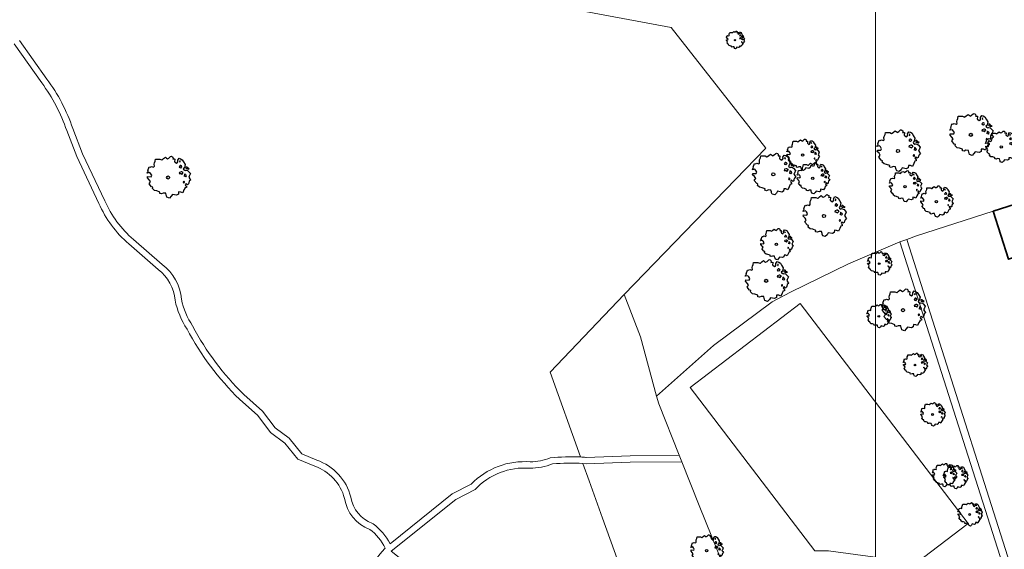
# Model space of a CAD drawing. Header units: metres. Extents: x 152391 to 157968, y 462336 to 467280.
# Tile 650 of 656: x 156572 to 156678, y 464810 to 464867. Entities that reach past the tile are written whole.
import ezdxf

# ---------------------------------------------------------------- set-up
doc = ezdxf.new("R2010")
doc.units = ezdxf.units.M
doc.header["$LTSCALE"] = 0.75
doc.layers.get('0').update_dxf_attribs({"lineweight": 25})
for name, color, linetype, lineweight in [('B-GV-GR-BOOM-S', 252, 'Continuous', 25), ('B-WE-GR-BEPLANTING_CULTUUR_BOSPLANTSOEN-GV', 251, 'Continuous', 18), ('B-WE-GR-BOS_LOOF-GV', 251, 'Continuous', 13), ('B-WE-GR-GROENVOORZIENING-GV', 251, 'Continuous', 18), ('B-WE-GR-HAAG-GV', 251, 'Continuous', 13), ('B-WE-OG-BEBOUWING-GV', 6, 'Continuous', 35), ('B-WE-OG-TERREIN_CULTUURSCHEIDING-GV', 251, 'Continuous', 18), ('B-WE-VH-VERHARDING_FUNDERING_ZAND-GV', 251, 'Continuous', 18)]:
    doc.layers.add(name, color=color, linetype=linetype, lineweight=lineweight)
doc.layers.add('X-XX-AL-TEKENBLAD_HULPLIJN-G', color=7, linetype='Continuous', lineweight=18, plot=False)

# ---------------------------------------------------------------- blocks, each defined once
blk = doc.blocks.new('SGR-BOOM_0_10')
at = {"linetype": 'Continuous'}
for p, q in [((-0.96, 0.21), (-0.93, 0.27)), ((-0.84, 0.23), (-0.96, 0.21)), ((-0.94, -0.02), (-0.94, 0.05)), ((-0.94, 0.05), (-0.78, 0.04)), ((-0.93, 0.27), (-0.9, 0.3)), ((-0.92, 0.33), (-0.86, 0.49)), ((-0.9, 0.3), (-0.92, 0.33)), ((-0.86, 0.49), (-0.82, 0.48)), ((-0.8, 0.19), (-0.84, 0.23)), ((-0.82, 0.48), (-0.75, 0.51)), ((-0.75, 0.1), (-0.8, 0.19)), ((-0.78, 0.04), (-0.75, 0.1)), ((-0.75, 0.51), (-0.66, 0.48)), ((-0.66, 0.48), (-0.63, 0.52)), ((-0.64, 0.61), (-0.62, 0.67)), ((-0.63, 0.52), (-0.64, 0.61)), ((-0.62, 0.67), (-0.59, 0.75)), ((-0.59, 0.75), (-0.57, 0.84)), ((-0.57, 0.84), (-0.38, 0.84)), ((-0.38, 0.84), (-0.29, 0.81)), ((-0.29, 0.81), (-0.26, 0.82)), ((-0.26, 0.82), (-0.21, 0.87)), ((-0.21, 0.87), (-0.13, 0.93)), ((-0.13, 0.93), (-0.07, 0.89)), ((-0.07, 0.89), (-0.04, 0.85)), ((-0.04, 0.85), (0.04, 0.89)), ((0.04, 0.89), (0.12, 0.96)), ((0.12, 0.96), (0.15, 0.97)), ((0.15, 0.97), (0.19, 0.95)), ((0.19, 0.95), (0.22, 0.93)), ((0.23, 0.86), (0.21, 0.84)), ((0.21, 0.84), (0.3, 0.85)), ((0.22, 0.93), (0.23, 0.86)), ((0.3, 0.83), (0.29, 0.72)), ((0.29, 0.72), (0.32, 0.7)), ((0.3, 0.85), (0.3, 0.83)), ((0.32, 0.7), (0.39, 0.65)), ((0.39, 0.65), (0.42, 0.68)), ((0.42, 0.68), (0.45, 0.72)), ((0.44, 0.79), (0.5, 0.88)), ((0.45, 0.72), (0.44, 0.79)), ((0.5, 0.88), (0.57, 0.86)), ((0.53, 0.51), (0.5, 0.49)), ((0.5, 0.49), (0.52, 0.46)), ((0.52, 0.23), (0.5, 0.19)), ((0.5, 0.19), (0.58, 0.18)), ((0.55, 0.77), (0.52, 0.75)), ((0.52, 0.75), (0.53, 0.7)), ((0.52, 0.46), (0.55, 0.47)), ((0.59, 0.26), (0.52, 0.23)), ((0.53, 0.7), (0.54, 0.7)), ((0.55, 0.55), (0.53, 0.51)), ((0.54, 0.71), (0.55, 0.77)), ((0.58, 0.55), (0.55, 0.55)), ((0.55, 0.47), (0.58, 0.44)), ((0.57, 0.86), (0.65, 0.82)), ((0.61, 0.53), (0.58, 0.55)), ((0.58, 0.44), (0.61, 0.47)), ((0.58, 0.18), (0.63, 0.14)), ((0.63, 0.26), (0.59, 0.26)), ((0.63, 0.49), (0.61, 0.53)), ((0.61, 0.47), (0.63, 0.49)), ((0.68, 0.22), (0.63, 0.26)), ((0.63, 0.14), (0.68, 0.21)), ((0.65, 0.82), (0.7, 0.71)), ((0.68, 0.21), (0.7, 0.23)), ((0.74, 0.45), (0.69, 0.39)), ((0.69, 0.39), (0.72, 0.35)), ((0.7, 0.71), (0.78, 0.59)), ((0.72, 0.35), (0.78, 0.32)), ((0.78, 0.59), (0.74, 0.45)), ((0.76, 0.1), (0.74, 0.06)), ((0.81, 0.03), (0.74, 0.06)), ((0.8, 0.13), (0.76, 0.17)), ((0.76, 0.17), (0.76, 0.13)), ((0.76, 0.13), (0.76, 0.1)), ((0.78, 0.32), (0.81, 0.33)), ((0.83, 0.11), (0.8, 0.13)), ((0.83, 0.48), (0.81, 0.46)), ((0.81, 0.46), (0.82, 0.42)), ((0.81, 0.33), (0.88, 0.32)), ((0.81, 0.03), (0.85, 0.08)), ((0.82, 0.42), (0.86, 0.39)), ((0.87, 0.48), (0.83, 0.48)), ((0.85, 0.08), (0.83, 0.11)), ((0.86, 0.41), (0.92, 0.38)), ((0.86, 0.39), (0.87, 0.41)), ((0.91, 0.43), (0.87, 0.48)), ((0.88, 0.32), (0.92, 0.29)), ((0.97, 0.4), (0.91, 0.43)), ((0.92, 0.38), (0.97, 0.4)), ((0.92, 0.29), (1.02, 0.18)), ((0.97, 0.06), (0.94, 0.02)), ((0.94, 0.02), (0.99, -0.05)), ((1.02, 0.18), (0.97, 0.06)), ((-0.87, -0.1), (-0.94, -0.02)), ((-0.81, -0.18), (-0.87, -0.1)), ((-0.87, -0.28), (-0.84, -0.24)), ((-0.76, -0.42), (-0.87, -0.28)), ((-0.84, -0.24), (-0.81, -0.18)), ((-0.7, -0.44), (-0.76, -0.42)), ((-0.72, -0.51), (-0.7, -0.44)), ((-0.62, -0.59), (-0.72, -0.51)), ((-0.51, -0.61), (-0.62, -0.59)), ((-0.38, -0.66), (-0.51, -0.61)), ((-0.38, -0.73), (-0.38, -0.66)), ((-0.31, -0.75), (-0.38, -0.73)), ((-0.23, -0.71), (-0.31, -0.75)), ((-0.11, -0.72), (-0.23, -0.71)), ((-0.09, -0.8), (-0.11, -0.72)), ((-0.07, -0.84), (-0.09, -0.8)), ((-0.05, -0.9), (-0.07, -0.84)), ((0.06, -0.94), (-0.05, -0.9)), ((0.14, -0.86), (0.06, -0.94)), ((0.2, -0.77), (0.14, -0.86)), ((0.38, -0.81), (0.2, -0.77)), ((0.47, -0.76), (0.38, -0.81)), ((0.47, -0.65), (0.47, -0.76)), ((0.58, -0.66), (0.47, -0.65)), ((0.66, -0.7), (0.58, -0.66)), ((0.72, -0.57), (0.66, -0.7)), ((0.72, -0.16), (0.7, -0.2)), ((0.7, -0.2), (0.7, -0.24)), ((0.71, -0.24), (0.75, -0.23)), ((0.75, -0.19), (0.72, -0.16)), ((0.76, -0.5), (0.72, -0.57)), ((0.75, -0.23), (0.75, -0.19)), ((0.77, -0.47), (0.76, -0.5)), ((0.83, -0.45), (0.77, -0.47)), ((0.82, -0.27), (0.78, -0.33)), ((0.78, -0.33), (0.8, -0.36)), ((0.8, -0.36), (0.84, -0.4)), ((0.89, -0.33), (0.82, -0.27)), ((0.84, -0.4), (0.83, -0.45)), ((0.93, -0.29), (0.89, -0.33)), ((0.95, -0.24), (0.93, -0.29)), ((0.97, -0.17), (0.95, -0.24)), ((1.04, -0.1), (0.97, -0.17)), ((0.99, -0.05), (1.04, -0.1))]:
    blk.add_line(p, q, dxfattribs=at)
blk.add_circle((0, 0), 0.0711, dxfattribs=at)
blk = doc.blocks.new('SGR-BOOM_21_30')
at = {"linetype": 'Continuous'}
for p, q in [((-1.13, 1.09), (-1.11, 1.19)), ((-1.12, 0.92), (-1.13, 1.09)), ((-1.11, 1.19), (-1.05, 1.33)), ((-1.05, 1.33), (-1.02, 1.5)), ((-1.02, 1.5), (-0.67, 1.5)), ((-0.67, 1.5), (-0.52, 1.43)), ((-0.52, 1.43), (-0.47, 1.45)), ((-0.47, 1.45), (-0.37, 1.55)), ((-0.37, 1.55), (-0.23, 1.65)), ((-0.23, 1.65), (-0.13, 1.58)), ((-0.13, 1.58), (-0.06, 1.52)), ((-0.06, 1.52), (0.07, 1.58)), ((0.07, 1.58), (0.2, 1.71)), ((0.2, 1.71), (0.26, 1.73)), ((0.26, 1.73), (0.33, 1.7)), ((0.33, 1.7), (0.39, 1.65)), ((0.4, 1.53), (0.38, 1.5)), ((0.38, 1.5), (0.53, 1.52)), ((0.39, 1.65), (0.4, 1.53)), ((0.54, 1.48), (0.51, 1.29)), ((0.51, 1.29), (0.57, 1.24)), ((0.53, 1.52), (0.54, 1.48)), ((0.57, 1.24), (0.69, 1.15)), ((0.69, 1.15), (0.75, 1.2)), ((0.75, 1.2), (0.8, 1.29)), ((0.79, 1.4), (0.89, 1.56)), ((0.8, 1.29), (0.79, 1.4)), ((0.89, 1.56), (1.02, 1.53)), ((0.97, 1.37), (0.93, 1.33)), ((0.93, 1.33), (0.95, 1.25)), ((0.95, 1.25), (0.96, 1.24)), ((0.96, 1.27), (0.97, 1.37)), ((1.02, 1.53), (1.16, 1.45)), ((1.16, 1.45), (1.25, 1.27)), ((1.25, 1.27), (1.38, 1.06)), ((-1.7, 0.37), (-1.66, 0.48)), ((-1.49, 0.41), (-1.7, 0.37)), ((-1.68, -0.03), (-1.67, 0.09)), ((-1.67, 0.09), (-1.39, 0.07)), ((-1.66, 0.48), (-1.6, 0.53)), ((-1.63, 0.58), (-1.53, 0.87)), ((-1.6, 0.53), (-1.63, 0.58)), ((-1.53, 0.87), (-1.46, 0.86)), ((-1.42, 0.33), (-1.49, 0.41)), ((-1.46, 0.86), (-1.34, 0.91)), ((-1.33, 0.18), (-1.42, 0.33)), ((-1.39, 0.07), (-1.33, 0.18)), ((-1.34, 0.91), (-1.18, 0.86)), ((-1.18, 0.86), (-1.12, 0.92)), ((0.94, 0.91), (0.89, 0.87)), ((0.89, 0.87), (0.93, 0.83)), ((0.93, 0.41), (0.89, 0.33)), ((0.89, 0.33), (1.03, 0.32)), ((0.93, 0.83), (0.98, 0.84)), ((1.05, 0.46), (0.93, 0.41)), ((0.97, 0.97), (0.94, 0.91)), ((1.03, 0.97), (0.97, 0.97)), ((0.98, 0.84), (1.03, 0.78)), ((1.08, 0.94), (1.03, 0.97)), ((1.03, 0.78), (1.08, 0.84)), ((1.03, 0.32), (1.11, 0.25)), ((1.11, 0.46), (1.05, 0.46)), ((1.12, 0.87), (1.08, 0.94)), ((1.08, 0.84), (1.12, 0.87)), ((1.22, 0.4), (1.11, 0.46)), ((1.11, 0.25), (1.2, 0.37)), ((1.2, 0.37), (1.24, 0.41)), ((1.32, 0.79), (1.23, 0.69)), ((1.23, 0.69), (1.27, 0.63)), ((1.27, 0.63), (1.38, 0.56)), ((1.34, 0.18), (1.31, 0.1)), ((1.43, 0.05), (1.31, 0.1)), ((1.38, 1.06), (1.32, 0.79)), ((1.36, 0.3), (1.34, 0.23)), ((1.34, 0.23), (1.34, 0.18)), ((1.43, 0.23), (1.36, 0.3)), ((1.38, 0.56), (1.44, 0.6)), ((1.47, 0.2), (1.43, 0.23)), ((1.43, 0.05), (1.51, 0.14)), ((1.47, 0.86), (1.44, 0.81)), ((1.44, 0.81), (1.46, 0.74)), ((1.44, 0.6), (1.57, 0.56)), ((1.46, 0.74), (1.53, 0.69)), ((1.54, 0.86), (1.47, 0.86)), ((1.51, 0.14), (1.47, 0.2)), ((1.53, 0.73), (1.64, 0.68)), ((1.53, 0.69), (1.54, 0.73)), ((1.62, 0.76), (1.54, 0.86)), ((1.57, 0.56), (1.64, 0.51)), ((1.73, 0.71), (1.62, 0.76)), ((1.64, 0.68), (1.73, 0.71)), ((1.64, 0.51), (1.81, 0.32)), ((1.72, 0.1), (1.67, 0.04)), ((1.67, 0.04), (1.76, -0.09)), ((1.81, 0.32), (1.72, 0.1)), ((-1.54, -0.18), (-1.68, -0.03)), ((-1.55, -0.51), (-1.49, -0.42)), ((-1.35, -0.75), (-1.55, -0.51)), ((-1.44, -0.32), (-1.54, -0.18)), ((-1.49, -0.42), (-1.44, -0.32)), ((-1.25, -0.78), (-1.35, -0.75)), ((-1.27, -0.9), (-1.25, -0.78)), ((-1.11, -1.05), (-1.27, -0.9)), ((-0.91, -1.08), (-1.11, -1.05)), ((1.29, -1.01), (1.18, -1.24)), ((1.29, -0.29), (1.24, -0.36)), ((1.24, -0.36), (1.25, -0.42)), ((1.26, -0.42), (1.33, -0.41)), ((1.33, -0.34), (1.29, -0.29)), ((1.36, -0.88), (1.29, -1.01)), ((1.33, -0.41), (1.33, -0.34)), ((1.37, -0.83), (1.36, -0.88)), ((1.48, -0.8), (1.37, -0.83)), ((1.46, -0.47), (1.39, -0.59)), ((1.39, -0.59), (1.43, -0.64)), ((1.43, -0.64), (1.5, -0.7)), ((1.58, -0.59), (1.46, -0.47)), ((1.5, -0.7), (1.48, -0.8)), ((1.66, -0.52), (1.58, -0.59)), ((1.68, -0.42), (1.66, -0.52)), ((1.72, -0.31), (1.68, -0.42)), ((1.84, -0.18), (1.72, -0.31)), ((1.76, -0.09), (1.84, -0.18)), ((-0.67, -1.18), (-0.91, -1.08)), ((-0.68, -1.29), (-0.67, -1.18)), ((-0.55, -1.33), (-0.68, -1.29)), ((-0.4, -1.26), (-0.55, -1.33)), ((-0.19, -1.28), (-0.4, -1.26)), ((-0.16, -1.43), (-0.19, -1.28)), ((-0.13, -1.49), (-0.16, -1.43)), ((-0.1, -1.61), (-0.13, -1.49)), ((0.11, -1.67), (-0.1, -1.61)), ((0.25, -1.52), (0.11, -1.67)), ((0.36, -1.38), (0.25, -1.52)), ((0.68, -1.44), (0.36, -1.38)), ((0.83, -1.36), (0.68, -1.44)), ((0.84, -1.16), (0.83, -1.36)), ((1.03, -1.18), (0.84, -1.16)), ((1.18, -1.24), (1.03, -1.18))]:
    blk.add_line(p, q, dxfattribs=at)
blk.add_circle((0, 0), 0.126, dxfattribs=at)
blk = doc.blocks.new('SGR-BOOM_31_50')
at = {"linetype": 'Continuous'}
for p, q in [((-0.49, 2.06), (-0.3, 2.2)), ((-0.3, 2.2), (-0.18, 2.11)), ((0.09, 2.11), (0.27, 2.28)), ((0.27, 2.28), (0.35, 2.31)), ((0.35, 2.31), (0.44, 2.26)), ((0.44, 2.26), (0.52, 2.2)), ((0.52, 2.2), (0.54, 2.04)), ((-2.18, 0.77), (-2.04, 1.17)), ((-2.04, 1.17), (-1.94, 1.14)), ((-1.94, 1.14), (-1.79, 1.21)), ((-1.79, 1.21), (-1.57, 1.14)), ((-1.57, 1.14), (-1.49, 1.23)), ((-1.51, 1.45), (-1.48, 1.58)), ((-1.49, 1.23), (-1.51, 1.45)), ((-1.48, 1.58), (-1.4, 1.78)), ((-1.4, 1.78), (-1.36, 2)), ((-1.36, 2), (-0.89, 2)), ((-0.89, 2), (-0.69, 1.91)), ((-0.69, 1.91), (-0.63, 1.93)), ((-0.63, 1.93), (-0.49, 2.06)), ((-0.18, 2.11), (-0.08, 2.02)), ((-0.08, 2.02), (0.09, 2.11)), ((0.54, 2.04), (0.51, 2)), ((0.51, 2), (0.71, 2.02)), ((0.72, 1.98), (0.68, 1.71)), ((0.68, 1.71), (0.75, 1.65)), ((0.71, 2.02), (0.72, 1.98)), ((0.75, 1.65), (0.92, 1.54)), ((0.92, 1.54), (1, 1.6)), ((1, 1.6), (1.06, 1.71)), ((1.05, 1.87), (1.19, 2.09)), ((1.06, 1.71), (1.05, 1.87)), ((1.19, 2.09), (1.36, 2.04)), ((1.25, 1.21), (1.19, 1.17)), ((1.19, 1.17), (1.23, 1.1)), ((1.3, 1.82), (1.23, 1.78)), ((1.23, 1.78), (1.27, 1.67)), ((1.23, 1.1), (1.31, 1.12)), ((1.3, 1.3), (1.25, 1.21)), ((1.27, 1.67), (1.28, 1.65)), ((1.28, 1.69), (1.3, 1.82)), ((1.37, 1.3), (1.3, 1.3)), ((1.31, 1.12), (1.37, 1.03)), ((1.36, 2.04), (1.54, 1.93)), ((1.44, 1.25), (1.37, 1.3)), ((1.37, 1.03), (1.44, 1.12)), ((1.5, 1.17), (1.44, 1.25)), ((1.44, 1.12), (1.5, 1.17)), ((1.54, 1.93), (1.67, 1.69)), ((1.67, 1.69), (1.84, 1.41)), ((1.84, 1.41), (1.76, 1.06)), ((1.96, 1.14), (1.92, 1.08)), ((1.92, 1.08), (1.95, 0.99)), ((2.06, 1.14), (1.96, 1.14)), ((2.16, 1.01), (2.06, 1.14)), ((-2.27, 0.49), (-2.21, 0.64)), ((-1.99, 0.55), (-2.27, 0.49)), ((-2.24, -0.04), (-2.22, 0.11)), ((-2.22, 0.11), (-1.85, 0.09)), ((-2.21, 0.64), (-2.13, 0.71)), ((-2.13, 0.71), (-2.18, 0.77)), ((-1.9, 0.44), (-1.99, 0.55)), ((-1.77, 0.25), (-1.9, 0.44)), ((-1.85, 0.09), (-1.77, 0.25)), ((1.23, 0.55), (1.19, 0.44)), ((1.19, 0.44), (1.37, 0.42)), ((1.4, 0.62), (1.23, 0.55)), ((1.37, 0.42), (1.48, 0.33)), ((1.48, 0.62), (1.4, 0.62)), ((1.62, 0.53), (1.48, 0.62)), ((1.48, 0.33), (1.61, 0.49)), ((1.61, 0.49), (1.65, 0.55)), ((1.76, 1.06), (1.64, 0.93)), ((1.64, 0.93), (1.7, 0.84)), ((1.7, 0.84), (1.84, 0.75)), ((1.79, 0.25), (1.75, 0.14)), ((1.91, 0.07), (1.75, 0.14)), ((1.81, 0.4), (1.79, 0.31)), ((1.79, 0.31), (1.79, 0.25)), ((1.9, 0.31), (1.81, 0.4)), ((1.84, 0.75), (1.92, 0.79)), ((1.96, 0.27), (1.9, 0.31)), ((1.91, 0.07), (2.01, 0.18)), ((1.92, 0.79), (2.09, 0.75)), ((1.95, 0.99), (2.04, 0.93)), ((2.01, 0.18), (1.96, 0.27)), ((2.04, 0.97), (2.18, 0.9)), ((2.04, 0.93), (2.06, 0.97)), ((2.09, 0.75), (2.18, 0.68)), ((2.3, 0.95), (2.16, 1.01)), ((2.18, 0.9), (2.3, 0.95)), ((2.18, 0.68), (2.41, 0.42)), ((2.29, 0.14), (2.23, 0.05)), ((2.23, 0.05), (2.35, -0.13)), ((2.41, 0.42), (2.29, 0.14)), ((-2.05, -0.24), (-2.24, -0.04)), ((-2.07, -0.67), (-1.99, -0.56)), ((-1.8, -1), (-2.07, -0.67)), ((-1.91, -0.43), (-2.05, -0.24)), ((-1.99, -0.56), (-1.91, -0.43)), ((-1.67, -1.05), (-1.8, -1)), ((-1.7, -1.2), (-1.67, -1.05)), ((1.72, -0.39), (1.65, -0.48)), ((1.65, -0.48), (1.67, -0.56)), ((1.68, -0.56), (1.78, -0.54)), ((1.78, -0.45), (1.72, -0.39)), ((1.78, -0.54), (1.78, -0.45)), ((1.95, -0.63), (1.85, -0.78)), ((1.85, -0.78), (1.9, -0.85)), ((1.9, -0.85), (1.99, -0.94)), ((2.1, -0.78), (1.95, -0.63)), ((1.99, -0.94), (1.98, -1.07)), ((2.21, -0.7), (2.1, -0.78)), ((2.24, -0.56), (2.21, -0.7)), ((2.29, -0.41), (2.24, -0.56)), ((2.46, -0.24), (2.29, -0.41)), ((2.35, -0.13), (2.46, -0.24)), ((-1.48, -1.4), (-1.7, -1.2)), ((-1.22, -1.44), (-1.48, -1.4)), ((-0.89, -1.57), (-1.22, -1.44)), ((-0.91, -1.72), (-0.89, -1.57)), ((-0.73, -1.77), (-0.91, -1.72)), ((-0.53, -1.68), (-0.73, -1.77)), ((-0.25, -1.7), (-0.53, -1.68)), ((-0.21, -1.9), (-0.25, -1.7)), ((-0.18, -1.99), (-0.21, -1.9)), ((-0.13, -2.14), (-0.18, -1.99)), ((0.34, -2.03), (0.15, -2.23)), ((0.47, -1.83), (0.34, -2.03)), ((0.91, -1.92), (0.47, -1.83)), ((1.11, -1.81), (0.91, -1.92)), ((1.13, -1.55), (1.11, -1.81)), ((1.37, -1.57), (1.13, -1.55)), ((1.58, -1.66), (1.37, -1.57)), ((1.72, -1.35), (1.58, -1.66)), ((1.81, -1.18), (1.72, -1.35)), ((1.82, -1.11), (1.81, -1.18)), ((1.98, -1.07), (1.82, -1.11)), ((0.15, -2.23), (-0.13, -2.14))]:
    blk.add_line(p, q, dxfattribs=at)
blk.add_circle((0, 0), 0.169, dxfattribs=at)
blk = doc.blocks.new('SGR-BOOM_0_20')
at = {"linetype": 'Continuous'}
for p, q in [((-0.79, 1), (-0.76, 1.12)), ((-0.76, 1.12), (-0.5, 1.12)), ((-0.5, 1.12), (-0.39, 1.07)), ((-0.39, 1.07), (-0.35, 1.09)), ((-0.35, 1.09), (-0.27, 1.16)), ((-0.27, 1.16), (-0.17, 1.24)), ((-0.17, 1.24), (-0.1, 1.19)), ((-0.1, 1.19), (-0.05, 1.14)), ((-0.05, 1.14), (0.05, 1.19)), ((0.05, 1.19), (0.15, 1.28)), ((0.15, 1.28), (0.2, 1.3)), ((0.2, 1.3), (0.25, 1.27)), ((0.25, 1.27), (0.29, 1.24)), ((0.3, 1.15), (0.28, 1.12)), ((0.28, 1.12), (0.4, 1.14)), ((0.29, 1.24), (0.3, 1.15)), ((0.41, 1.11), (0.38, 0.96)), ((0.4, 1.14), (0.41, 1.11)), ((0.59, 1.05), (0.67, 1.17)), ((0.67, 1.17), (0.76, 1.15)), ((0.76, 1.15), (0.87, 1.09)), ((0.87, 1.09), (0.94, 0.95)), ((-1.28, 0.27), (-1.24, 0.36)), ((-1.12, 0.31), (-1.28, 0.27)), ((-1.26, -0.02), (-1.25, 0.06)), ((-1.25, 0.06), (-1.04, 0.05)), ((-1.24, 0.36), (-1.2, 0.4)), ((-1.22, 0.43), (-1.15, 0.66)), ((-1.2, 0.4), (-1.22, 0.43)), ((-1.15, 0.66), (-1.09, 0.64)), ((-1.07, 0.25), (-1.12, 0.31)), ((-1.09, 0.64), (-1.01, 0.68)), ((-1, 0.14), (-1.07, 0.25)), ((-1.04, 0.05), (-1, 0.14)), ((-1.01, 0.68), (-0.88, 0.64)), ((-0.88, 0.64), (-0.84, 0.69)), ((-0.85, 0.82), (-0.83, 0.89)), ((-0.84, 0.69), (-0.85, 0.82)), ((-0.83, 0.89), (-0.79, 1)), ((0.38, 0.96), (0.42, 0.93)), ((0.42, 0.93), (0.52, 0.87)), ((0.52, 0.87), (0.56, 0.9)), ((0.56, 0.9), (0.6, 0.96)), ((0.6, 0.96), (0.59, 1.05)), ((0.7, 0.68), (0.67, 0.66)), ((0.67, 0.66), (0.69, 0.62)), ((0.69, 0.31), (0.67, 0.25)), ((0.67, 0.25), (0.77, 0.24)), ((0.73, 1.03), (0.69, 1)), ((0.69, 1), (0.71, 0.94)), ((0.69, 0.62), (0.74, 0.63)), ((0.79, 0.35), (0.69, 0.31)), ((0.73, 0.73), (0.7, 0.68)), ((0.71, 0.94), (0.72, 0.93)), ((0.72, 0.95), (0.73, 1.03)), ((0.77, 0.73), (0.73, 0.73)), ((0.74, 0.63), (0.77, 0.58)), ((0.81, 0.71), (0.77, 0.73)), ((0.77, 0.58), (0.81, 0.63)), ((0.77, 0.24), (0.83, 0.19)), ((0.83, 0.35), (0.79, 0.35)), ((0.84, 0.66), (0.81, 0.71)), ((0.81, 0.63), (0.84, 0.66)), ((0.91, 0.3), (0.83, 0.35)), ((0.83, 0.19), (0.9, 0.27)), ((0.9, 0.27), (0.93, 0.31)), ((0.99, 0.59), (0.92, 0.52)), ((0.92, 0.52), (0.96, 0.47)), ((0.94, 0.95), (1.03, 0.79)), ((0.96, 0.47), (1.03, 0.42)), ((1.01, 0.14), (0.98, 0.08)), ((1.08, 0.04), (0.98, 0.08)), ((1.03, 0.79), (0.99, 0.59)), ((1.02, 0.22), (1.01, 0.18)), ((1.01, 0.18), (1.01, 0.14)), ((1.07, 0.18), (1.02, 0.22)), ((1.03, 0.42), (1.08, 0.45)), ((1.1, 0.15), (1.07, 0.18)), ((1.1, 0.64), (1.08, 0.61)), ((1.08, 0.61), (1.1, 0.56)), ((1.08, 0.45), (1.17, 0.42)), ((1.08, 0.04), (1.13, 0.1)), ((1.16, 0.64), (1.1, 0.64)), ((1.1, 0.56), (1.15, 0.52)), ((1.13, 0.1), (1.1, 0.15)), ((1.15, 0.55), (1.23, 0.51)), ((1.15, 0.52), (1.16, 0.55)), ((1.22, 0.57), (1.16, 0.64)), ((1.17, 0.42), (1.23, 0.39)), ((1.3, 0.53), (1.22, 0.57)), ((1.23, 0.51), (1.3, 0.53)), ((1.23, 0.39), (1.36, 0.24)), ((1.29, 0.08), (1.25, 0.03)), ((1.25, 0.03), (1.32, -0.07)), ((1.36, 0.24), (1.29, 0.08)), ((-1.15, -0.13), (-1.26, -0.02)), ((-1.16, -0.38), (-1.12, -0.32)), ((-1.02, -0.56), (-1.16, -0.38)), ((-1.08, -0.24), (-1.15, -0.13)), ((-1.12, -0.32), (-1.08, -0.24)), ((-0.94, -0.59), (-1.02, -0.56)), ((-0.95, -0.67), (-0.94, -0.59)), ((-0.83, -0.79), (-0.95, -0.67)), ((-0.68, -0.81), (-0.83, -0.79)), ((-0.5, -0.88), (-0.68, -0.81)), ((-0.51, -0.97), (-0.5, -0.88)), ((-0.41, -0.99), (-0.51, -0.97)), ((-0.3, -0.95), (-0.41, -0.99)), ((-0.14, -0.96), (-0.3, -0.95)), ((-0.12, -1.07), (-0.14, -0.96)), ((0.27, -1.03), (0.19, -1.14)), ((0.51, -1.08), (0.27, -1.03)), ((0.62, -1.02), (0.51, -1.08)), ((0.63, -0.87), (0.62, -1.02)), ((0.77, -0.88), (0.63, -0.87)), ((0.89, -0.93), (0.77, -0.88)), ((0.96, -0.76), (0.89, -0.93)), ((0.96, -0.22), (0.93, -0.27)), ((0.93, -0.27), (0.94, -0.32)), ((0.95, -0.32), (1, -0.3)), ((1, -0.26), (0.96, -0.22)), ((1.02, -0.66), (0.96, -0.76)), ((1, -0.3), (1, -0.26)), ((1.03, -0.63), (1.02, -0.66)), ((1.11, -0.6), (1.03, -0.63)), ((1.1, -0.35), (1.04, -0.44)), ((1.04, -0.44), (1.07, -0.48)), ((1.07, -0.48), (1.12, -0.53)), ((1.18, -0.44), (1.1, -0.35)), ((1.12, -0.53), (1.11, -0.6)), ((1.24, -0.39), (1.18, -0.44)), ((1.26, -0.32), (1.24, -0.39)), ((1.29, -0.23), (1.26, -0.32)), ((1.38, -0.13), (1.29, -0.23)), ((1.32, -0.07), (1.38, -0.13)), ((-0.1, -1.12), (-0.12, -1.07)), ((-0.07, -1.2), (-0.1, -1.12)), ((0.08, -1.25), (-0.07, -1.2)), ((0.19, -1.14), (0.08, -1.25))]:
    blk.add_line(p, q, dxfattribs=at)
blk.add_circle((0, 0), 0.0948, dxfattribs=at)

msp = doc.modelspace()

# ---------------------------------------------------------------- linework, layer by layer
at = {"layer": 'B-WE-GR-BEPLANTING_CULTUUR_BOSPLANTSOEN-GV'}
msp.add_lwpolyline([(156621.07, 464816.25), (156618.97, 464815.16), (156611.97, 464809.56), (156614.74, 464807.36), (156616.52, 464805.64), (156618.14, 464803.36), (156618.9, 464800.43), (156619.19, 464798.63), (156619.66, 464796.25), (156621.19, 464794.34), (156621.73, 464793.91), (156622.18, 464794.1), (156633.07, 464799.6), (156638.66, 464802.63), (156634.89, 464813.14), (156633.43, 464817.2), (156632.76, 464819.06)], dxfattribs=at)
for points in [[(156629.48, 464819.01, -0.092925), (156627, 464818.55)], [(156632.76, 464819.06, 0.045923), (156629.48, 464819.01)], [(156627, 464818.55, 0.227838), (156621.07, 464816.25)]]:
    msp.add_lwpolyline(points, format="xyb", dxfattribs=at)
msp.add_lwpolyline([(156632.76, 464819.06), (156633.43, 464817.2), (156634.89, 464813.14), (156638.66, 464802.63), (156639.07, 464802.85), (156642.96, 464805.27), (156645.33, 464806.58), (156648.03, 464807.9), (156645.38, 464814.51), (156643.49, 464819.25), (156637.9, 464819.21), (156633.12, 464819.03)], close=True, dxfattribs=at)
at = {"layer": 'B-WE-GR-BOS_LOOF-GV'}
for points in [[(156632.51, 464819.77), (156629.21, 464828.94), (156637.23, 464837.38), (156652.59, 464853.22), (156642.34, 464866.29), (156572.61, 464879.28)], [(156572.61, 464879.28), (156642.34, 464866.29), (156652.59, 464853.22), (156637.23, 464837.38), (156639.01, 464832.79), (156640.75, 464826.36), (156646.92, 464831.84), (156653.27, 464836.58), (156655.25, 464837.62), (156661.55, 464840.69), (156667.12, 464843.08), (156667.88, 464843.32), (156668.93, 464843.72), (156677.24, 464846.39), (156685.88, 464849.14)], [(156571.67, 464864.9), (156574.65, 464860.71)], [(156574.09, 464860.3), (156571.09, 464864.51)], [(156577.45, 464855.36), (156578.52, 464852.59), (156580.92, 464847.53)], [(156580.28, 464847.24), (156577.88, 464852.31), (156576.8, 464855.12)], [(156586.73, 464840.07), (156583.52, 464842.85)], [(156584.04, 464843.33), (156587.15, 464840.63)], [(156633.09, 464819.73), (156633.11, 464819.73), (156637.88, 464819.91), (156643.21, 464819.95), (156640.98, 464825.52), (156640.75, 464826.36), (156639.01, 464832.79), (156637.23, 464837.38), (156629.21, 464828.94), (156632.51, 464819.77)], [(156596, 464826.54), (156598.02, 464824.73), (156599.4, 464822.93), (156600.93, 464821.79), (156602.28, 464820.1), (156603.91, 464819.43)], [(156603.68, 464818.76), (156601.85, 464819.53), (156600.44, 464821.28), (156598.9, 464822.42), (156597.5, 464824.25), (156595.53, 464826.02)], [(156611.87, 464810.37), (156618.59, 464815.76), (156620.64, 464816.82)], [(156609.94, 464812.57), (156610.03, 464812.53)]]:
    msp.add_lwpolyline(points, dxfattribs=at)
for points in [[(156574.65, 464860.71, -0.07734), (156577.45, 464855.36)], [(156576.8, 464855.12, 0.077436), (156574.09, 464860.3)], [(156583.52, 464842.85, -0.111544), (156580.28, 464847.24)], [(156580.92, 464847.53, 0.112633), (156584.04, 464843.33)], [(156587.15, 464840.63, -0.215265), (156589.23, 464836.86)], [(156588.54, 464836.74, 0.215913), (156586.73, 464840.07)], [(156589.84, 464833.62, -0.091965), (156588.54, 464836.74)], [(156589.23, 464836.86, 0.091521), (156590.45, 464833.96)], [(156590.45, 464833.96, 0.078864), (156596, 464826.54)], [(156595.53, 464826.02, -0.078739), (156589.84, 464833.62)], [(156603.91, 464819.43, -0.252877), (156607.6, 464815.41)], [(156620.64, 464816.82, -0.22361), (156627.05, 464819.24)], [(156627.05, 464819.24, 0.093224), (156629.22, 464819.66)], [(156629.22, 464819.66, -0.042013), (156632.51, 464819.77)], [(156632.51, 464819.77, -0.008597), (156633.09, 464819.73)], [(156606.91, 464815.28, 0.252086), (156603.68, 464818.76)], [(156609.65, 464811.93, -0.267738), (156606.91, 464815.28)], [(156607.6, 464815.41, 0.272404), (156609.94, 464812.57)], [(156610.03, 464812.53, -0.112598), (156611.87, 464810.37)], [(156611.32, 464809.9, 0.117855), (156609.65, 464811.93)], [(156609.17, 464806.28, -0.121739), (156611.32, 464809.9)]]:
    msp.add_lwpolyline(points, format="xyb", dxfattribs=at)
at = {"layer": 'B-WE-GR-GROENVOORZIENING-GV'}
msp.add_lwpolyline([(156681.87, 464799.41), (156667.88, 464843.32), (156667.12, 464843.08), (156680.87, 464799.91), (156681.15, 464799.99), (156681.38, 464799.26)], close=True, dxfattribs=at)
at = {"layer": 'B-WE-GR-HAAG-GV'}
msp.add_lwpolyline([(156681.87, 464799.41), (156667.88, 464843.32), (156667.12, 464843.08), (156680.87, 464799.91), (156681.15, 464799.99), (156681.38, 464799.26)], close=True, dxfattribs=at)
at = {"layer": 'B-WE-OG-BEBOUWING-GV'}
msp.add_lwpolyline([(156687.53, 464843.94), (156685.88, 464849.14), (156677.24, 464846.39), (156678.9, 464841.18)], close=True, dxfattribs=at)
at = {"layer": 'B-WE-OG-TERREIN_CULTUURSCHEIDING-GV'}
for points in [[(156680.87, 464799.91), (156667.12, 464843.08), (156661.55, 464840.69), (156655.25, 464837.62), (156653.27, 464836.58), (156646.92, 464831.84), (156640.75, 464826.36), (156640.98, 464825.52), (156643.21, 464819.95), (156643.49, 464819.25), (156645.38, 464814.51), (156648.03, 464807.9)], [(156657.91, 464809.59), (156644.38, 464827.3), (156656.3, 464836.41), (156674.51, 464812.57), (156668.15, 464807.71)]]:
    msp.add_lwpolyline(points, dxfattribs=at)
msp.add_lwpolyline([(156657.91, 464809.59), (156659.4, 464809.61), (156664.46, 464808.9), (156667.73, 464807.9), (156668.15, 464807.71), (156674.51, 464812.57), (156656.3, 464836.41), (156644.38, 464827.3)], close=True, dxfattribs=at)
at = {"layer": 'B-WE-VH-VERHARDING_FUNDERING_ZAND-GV'}
for points in [[(156574.65, 464860.71), (156571.67, 464864.9)], [(156571.09, 464864.51), (156574.09, 464860.3)], [(156580.92, 464847.53), (156578.52, 464852.59), (156577.45, 464855.36)], [(156576.8, 464855.12), (156577.88, 464852.31), (156580.28, 464847.24)], [(156583.52, 464842.85), (156586.73, 464840.07)], [(156587.15, 464840.63), (156584.04, 464843.33)], [(156603.91, 464819.43), (156602.28, 464820.1), (156600.93, 464821.79), (156599.4, 464822.93), (156598.02, 464824.73), (156596, 464826.54)], [(156595.53, 464826.02), (156597.5, 464824.25), (156598.9, 464822.42), (156600.44, 464821.28), (156601.85, 464819.53), (156603.68, 464818.76)], [(156632.76, 464819.06), (156633.12, 464819.03), (156637.9, 464819.21), (156643.49, 464819.25), (156643.21, 464819.95), (156637.88, 464819.91), (156633.11, 464819.73), (156633.09, 464819.73)], [(156620.64, 464816.82), (156618.59, 464815.76), (156611.87, 464810.37)], [(156611.97, 464809.56), (156618.97, 464815.16), (156621.07, 464816.25)], [(156610.03, 464812.53), (156609.94, 464812.57)]]:
    msp.add_lwpolyline(points, dxfattribs=at)
for points in [[(156577.45, 464855.36, 0.07734), (156574.65, 464860.71)], [(156574.09, 464860.3, -0.077436), (156576.8, 464855.12)], [(156580.28, 464847.24, 0.111544), (156583.52, 464842.85)], [(156584.04, 464843.33, -0.112633), (156580.92, 464847.53)], [(156589.23, 464836.86, 0.215265), (156587.15, 464840.63)], [(156586.73, 464840.07, -0.215913), (156588.54, 464836.74)], [(156588.54, 464836.74, 0.091965), (156589.84, 464833.62)], [(156590.45, 464833.96, -0.091521), (156589.23, 464836.86)], [(156596, 464826.54, -0.078864), (156590.45, 464833.96)], [(156589.84, 464833.62, 0.078739), (156595.53, 464826.02)], [(156607.6, 464815.41, 0.252877), (156603.91, 464819.43)], [(156627.05, 464819.24, 0.22361), (156620.64, 464816.82)], [(156627, 464818.55, 0.092925), (156629.48, 464819.01)], [(156629.22, 464819.66, -0.093224), (156627.05, 464819.24)], [(156632.51, 464819.77, 0.042013), (156629.22, 464819.66)], [(156629.48, 464819.01, -0.045923), (156632.76, 464819.06)], [(156633.09, 464819.73, 0.008597), (156632.51, 464819.77)], [(156603.68, 464818.76, -0.252086), (156606.91, 464815.28)], [(156621.07, 464816.25, -0.227838), (156627, 464818.55)], [(156606.91, 464815.28, 0.267738), (156609.65, 464811.93)], [(156609.94, 464812.57, -0.272404), (156607.6, 464815.41)], [(156611.87, 464810.37, 0.112598), (156610.03, 464812.53)], [(156609.65, 464811.93, -0.117855), (156611.32, 464809.9)], [(156611.32, 464809.9, 0.121739), (156609.17, 464806.28)]]:
    msp.add_lwpolyline(points, format="xyb", dxfattribs=at)
at = {"layer": 'X-XX-AL-TEKENBLAD_HULPLIJN-G', "flags": 128}
msp.add_lwpolyline([(157094.97, 465213.86), (156664.47, 465213.86), (156664.47, 464610.61), (156944.97, 464610.61), (156944.97, 464698.56), (157094.97, 464698.56)], close=True, dxfattribs=at)

# ---------------------------------------------------------------- block references
at = {"layer": 'B-GV-GR-BOOM-S', "transparency": 33554559}
for name, p in [('SGR-BOOM_0_10', (156649.25, 464864.92)), ('SGR-BOOM_31_50', (156674.81, 464854.67)), ('SGR-BOOM_31_50', (156666.91, 464852.91)), ('SGR-BOOM_21_30', (156656.58, 464852.47)), ('SGR-BOOM_21_30', (156678.11, 464853.35)), ('SGR-BOOM_31_50', (156587.79, 464850.04)), ('SGR-BOOM_31_50', (156653.4, 464850.38)), ('SGR-BOOM_21_30', (156657.68, 464849.94)), ('SGR-BOOM_21_30', (156667.68, 464849.06)), ('SGR-BOOM_21_30', (156671.08, 464847.42)), ('SGR-BOOM_31_50', (156658.89, 464845.88)), ('SGR-BOOM_21_30', (156653.73, 464842.8)), ('SGR-BOOM_0_20', (156664.89, 464840.71)), ('SGR-BOOM_31_50', (156652.63, 464838.85)), ('SGR-BOOM_31_50', (156667.47, 464835.67)), ('SGR-BOOM_0_20', (156664.83, 464835)), ('SGR-BOOM_0_20', (156668.76, 464829.73)), ('SGR-BOOM_0_20', (156670.67, 464824.37)), ('SGR-BOOM_0_20', (156671.92, 464817.78)), ('SGR-BOOM_0_20', (156673.14, 464817.56)), ('SGR-BOOM_0_20', (156674.69, 464813.54)), ('SGR-BOOM_21_30', (156646.16, 464809.61))]:
    msp.add_blockref(name, p, dxfattribs=at)

doc.saveas('drawing.dxf')
